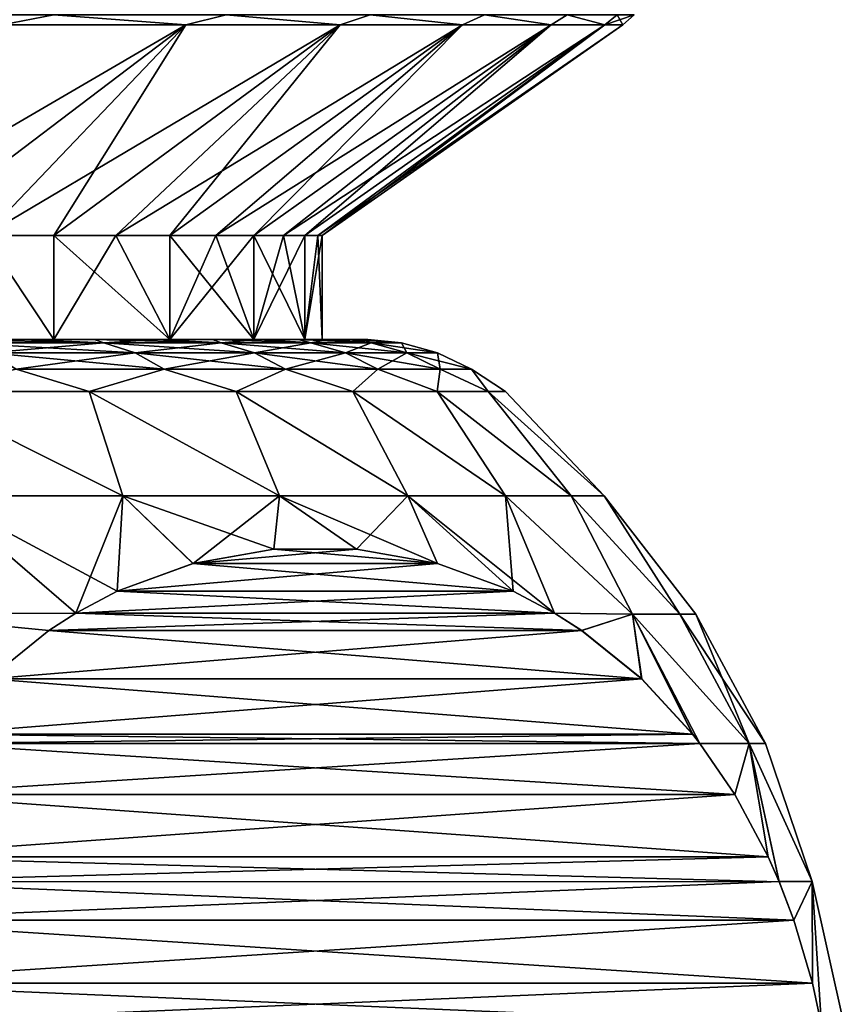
# Model space of a CAD drawing. Header units: millimetres. Extents: x -139 to 106, y -8 to 139.
# Tile 432 of 459: x 85.47 to 89.44, y 41.34 to 46.08. Entities that reach past the tile are written whole.
import ezdxf

# ---------------------------------------------------------------- set-up
doc = ezdxf.new("R2010")
doc.units = ezdxf.units.MM
doc.header["$LTSCALE"] = 53.842063
for name, color, linetype in [('173', 7, 'CONTINUOUS'), ('174', 7, 'CONTINUOUS'), ('175', 7, 'CONTINUOUS'), ('176', 7, 'CONTINUOUS'), ('177', 7, 'CONTINUOUS'), ('178', 7, 'CONTINUOUS'), ('411', 7, 'CONTINUOUS'), ('412', 7, 'CONTINUOUS'), ('418', 7, 'CONTINUOUS'), ('421', 7, 'CONTINUOUS'), ('422', 7, 'CONTINUOUS')]:
    doc.layers.add(name, color=color, linetype=linetype)

msp = doc.modelspace()

# ---------------------------------------------------------------- linework, layer by layer
at = {"layer": '173', "color": 7, "linetype": 'CONTINUOUS', "true_color": 0x009900}
for points in [[(84.6838, 46.0991, 8.6743), (85.3864, 46.0512, 7.8726), (85.6355, 46.0991, 7.6656), (84.6838, 46.0991, 8.6743)], [(85.3864, 46.0512, 7.8726), (86.2705, 46.0512, 6.7441), (85.6355, 46.0991, 7.6656), (85.3864, 46.0512, 7.8726)], [(85.6355, 46.0991, 7.6656), (86.2705, 46.0512, 6.7441), (86.4637, 46.0991, 6.5532), (85.6355, 46.0991, 7.6656)], [(86.2705, 46.0512, 6.7441), (87.0122, 46.0512, 5.5172), (86.4637, 46.0991, 6.5532), (86.2705, 46.0512, 6.7441)], [(86.4637, 46.0991, 6.5532), (87.0122, 46.0512, 5.5172), (87.1571, 46.0991, 5.3522), (86.4637, 46.0991, 6.5532)], [(87.0122, 46.0512, 5.5172), (87.6006, 46.0512, 4.2099), (87.1571, 46.0991, 5.3522), (87.0122, 46.0512, 5.5172)], [(87.1571, 46.0991, 5.3522), (87.6006, 46.0512, 4.2099), (87.7064, 46.0991, 4.0788), (87.1571, 46.0991, 5.3522)], [(87.6006, 46.0512, 4.2099), (88.0271, 46.0512, 2.8412), (87.7064, 46.0991, 4.0788), (87.6006, 46.0512, 4.2099)], [(87.7064, 46.0991, 4.0788), (88.0271, 46.0512, 2.8412), (88.1041, 46.0991, 2.7502), (87.7064, 46.0991, 4.0788)], [(88.0271, 46.0512, 2.8412), (88.2855, 46.0512, 1.431), (88.1041, 46.0991, 2.7502), (88.0271, 46.0512, 2.8412)], [(88.1041, 46.0991, 2.7502), (88.2855, 46.0512, 1.431), (88.3449, 46.0991, 1.3845), (88.1041, 46.0991, 2.7502)], [(88.2855, 46.0512, 1.431), (88.3721, 46.0512), (88.3449, 46.0991, 1.3845), (88.2855, 46.0512, 1.431)], [(88.3449, 46.0991, 1.3845), (88.3721, 46.0512), (88.4256, 46.0991), (88.3449, 46.0991, 1.3845)]]:
    msp.add_3dface(points, dxfattribs=at)
at = {"layer": '174', "color": 7, "linetype": 'CONTINUOUS', "true_color": 0x009900}
for points in [[(85.6355, 46.0991, -7.6656), (85.3864, 46.0512, -7.8726), (84.6838, 46.0991, -8.6743), (85.6355, 46.0991, -7.6656)], [(86.2705, 46.0512, -6.7441), (85.3864, 46.0512, -7.8726), (85.6355, 46.0991, -7.6656), (86.2705, 46.0512, -6.7441)], [(86.4637, 46.0991, -6.5532), (86.2705, 46.0512, -6.7441), (85.6355, 46.0991, -7.6656), (86.4637, 46.0991, -6.5532)], [(87.0122, 46.0512, -5.5172), (86.2705, 46.0512, -6.7441), (86.4637, 46.0991, -6.5532), (87.0122, 46.0512, -5.5172)], [(87.1571, 46.0991, -5.3522), (87.0122, 46.0512, -5.5172), (86.4637, 46.0991, -6.5532), (87.1571, 46.0991, -5.3522)], [(87.6006, 46.0512, -4.2099), (87.0122, 46.0512, -5.5172), (87.1571, 46.0991, -5.3522), (87.6006, 46.0512, -4.2099)], [(87.7064, 46.0991, -4.0788), (87.6006, 46.0512, -4.2099), (87.1571, 46.0991, -5.3522), (87.7064, 46.0991, -4.0788)], [(88.0271, 46.0512, -2.8412), (87.6006, 46.0512, -4.2099), (87.7064, 46.0991, -4.0788), (88.0271, 46.0512, -2.8412)], [(88.1041, 46.0991, -2.7502), (88.0271, 46.0512, -2.8412), (87.7064, 46.0991, -4.0788), (88.1041, 46.0991, -2.7502)], [(88.2855, 46.0512, -1.431), (88.0271, 46.0512, -2.8412), (88.1041, 46.0991, -2.7502), (88.2855, 46.0512, -1.431)], [(88.3449, 46.0991, -1.3845), (88.2855, 46.0512, -1.431), (88.1041, 46.0991, -2.7502), (88.3449, 46.0991, -1.3845)], [(88.4256, 46.0991), (88.3721, 46.0512), (88.2855, 46.0512, -1.431), (88.4256, 46.0991)], [(88.4256, 46.0991), (88.2855, 46.0512, -1.431), (88.3449, 46.0991, -1.3845), (88.4256, 46.0991)]]:
    msp.add_3dface(points, dxfattribs=at)
at = {"layer": '175', "color": 7, "linetype": 'CONTINUOUS', "true_color": 0x009900}
for points in [[(85.3864, 46.0512, -7.8726), (86.2705, 46.0512, -6.7441), (84.5327, 45.0379, -6.645), (85.3864, 46.0512, -7.8726)], [(84.5327, 45.0379, -6.645), (86.2705, 46.0512, -6.7441), (84.9339, 45.0379, -6.1278), (84.5327, 45.0379, -6.645)], [(84.9339, 45.0379, -6.1278), (86.2705, 46.0512, -6.7441), (85.3022, 45.0379, -5.5859), (84.9339, 45.0379, -6.1278)], [(86.2705, 46.0512, -6.7441), (87.0122, 46.0512, -5.5172), (85.3022, 45.0379, -5.5859), (86.2705, 46.0512, -6.7441)], [(85.3022, 45.0379, -5.5859), (87.0122, 46.0512, -5.5172), (85.6355, 45.0379, -5.0222), (85.3022, 45.0379, -5.5859)], [(85.6355, 45.0379, -5.0222), (87.0122, 46.0512, -5.5172), (85.9328, 45.0379, -4.4389), (85.6355, 45.0379, -5.0222)], [(87.0122, 46.0512, -5.5172), (87.6006, 46.0512, -4.2099), (85.9328, 45.0379, -4.4389), (87.0122, 46.0512, -5.5172)], [(85.9328, 45.0379, -4.4389), (87.6006, 46.0512, -4.2099), (86.193, 45.0379, -3.8376), (85.9328, 45.0379, -4.4389)], [(86.193, 45.0379, -3.8376), (87.6006, 46.0512, -4.2099), (86.4147, 45.0379, -3.2216), (86.193, 45.0379, -3.8376)], [(87.6006, 46.0512, -4.2099), (88.0271, 46.0512, -2.8412), (86.4147, 45.0379, -3.2216), (87.6006, 46.0512, -4.2099)], [(86.4147, 45.0379, -3.2216), (88.0271, 46.0512, -2.8412), (86.5975, 45.0379, -2.5926), (86.4147, 45.0379, -3.2216)], [(86.5975, 45.0379, -2.5926), (88.0271, 46.0512, -2.8412), (86.7404, 45.0379, -1.9533), (86.5975, 45.0379, -2.5926)], [(88.0271, 46.0512, -2.8412), (88.2855, 46.0512, -1.431), (86.7404, 45.0379, -1.9533), (88.0271, 46.0512, -2.8412)], [(86.7404, 45.0379, -1.9533), (88.2855, 46.0512, -1.431), (86.8428, 45.0379, -1.3068), (86.7404, 45.0379, -1.9533)], [(86.8428, 45.0379, -1.3068), (88.2855, 46.0512, -1.431), (86.9044, 45.0379, -0.6545), (86.8428, 45.0379, -1.3068)], [(88.2855, 46.0512, -1.431), (88.3721, 46.0512), (86.9044, 45.0379, -0.6545), (88.2855, 46.0512, -1.431)], [(86.9044, 45.0379, -0.6545), (88.3721, 46.0512), (86.925, 45.0379), (86.9044, 45.0379, -0.6545)]]:
    msp.add_3dface(points, dxfattribs=at)
at = {"layer": '176', "color": 7, "linetype": 'CONTINUOUS', "true_color": 0x009900}
for points in [[(86.2705, 46.0512, 6.7441), (85.3864, 46.0512, 7.8726), (84.9339, 45.0379, 6.1278), (86.2705, 46.0512, 6.7441)], [(85.3022, 45.0379, 5.5859), (86.2705, 46.0512, 6.7441), (84.9339, 45.0379, 6.1278), (85.3022, 45.0379, 5.5859)], [(85.6355, 45.0379, 5.0222), (86.2705, 46.0512, 6.7441), (85.3022, 45.0379, 5.5859), (85.6355, 45.0379, 5.0222)], [(87.0122, 46.0512, 5.5172), (86.2705, 46.0512, 6.7441), (85.6355, 45.0379, 5.0222), (87.0122, 46.0512, 5.5172)], [(85.9328, 45.0379, 4.4389), (87.0122, 46.0512, 5.5172), (85.6355, 45.0379, 5.0222), (85.9328, 45.0379, 4.4389)], [(86.193, 45.0379, 3.8376), (87.0122, 46.0512, 5.5172), (85.9328, 45.0379, 4.4389), (86.193, 45.0379, 3.8376)], [(87.6006, 46.0512, 4.2099), (87.0122, 46.0512, 5.5172), (86.193, 45.0379, 3.8376), (87.6006, 46.0512, 4.2099)], [(86.4147, 45.0379, 3.2216), (87.6006, 46.0512, 4.2099), (86.193, 45.0379, 3.8376), (86.4147, 45.0379, 3.2216)], [(86.5975, 45.0379, 2.5926), (87.6006, 46.0512, 4.2099), (86.4147, 45.0379, 3.2216), (86.5975, 45.0379, 2.5926)], [(88.0271, 46.0512, 2.8412), (87.6006, 46.0512, 4.2099), (86.5975, 45.0379, 2.5926), (88.0271, 46.0512, 2.8412)], [(86.7404, 45.0379, 1.9533), (88.0271, 46.0512, 2.8412), (86.5975, 45.0379, 2.5926), (86.7404, 45.0379, 1.9533)], [(86.8428, 45.0379, 1.3068), (88.0271, 46.0512, 2.8412), (86.7404, 45.0379, 1.9533), (86.8428, 45.0379, 1.3068)], [(88.2855, 46.0512, 1.431), (88.0271, 46.0512, 2.8412), (86.8428, 45.0379, 1.3068), (88.2855, 46.0512, 1.431)], [(86.9044, 45.0379, 0.6545), (88.2855, 46.0512, 1.431), (86.8428, 45.0379, 1.3068), (86.9044, 45.0379, 0.6545)], [(86.925, 45.0379), (88.2855, 46.0512, 1.431), (86.9044, 45.0379, 0.6545), (86.925, 45.0379)], [(88.3721, 46.0512), (88.2855, 46.0512, 1.431), (86.925, 45.0379), (88.3721, 46.0512)]]:
    msp.add_3dface(points, dxfattribs=at)
at = {"layer": '177', "color": 7, "linetype": 'CONTINUOUS', "true_color": 0x009900}
for points in [[(85.6355, 44.5379, 5.0223), (85.3022, 45.0379, 5.5859), (84.934, 44.5379, 6.1277), (85.6355, 44.5379, 5.0223)], [(85.6355, 45.0379, 5.0222), (85.3022, 45.0379, 5.5859), (85.6355, 44.5379, 5.0223), (85.6355, 45.0379, 5.0222)], [(85.9328, 45.0379, 4.4389), (85.6355, 45.0379, 5.0222), (86.1929, 44.5379, 3.8377), (85.9328, 45.0379, 4.4389)], [(86.1929, 44.5379, 3.8377), (85.6355, 45.0379, 5.0222), (85.6355, 44.5379, 5.0223), (86.1929, 44.5379, 3.8377)], [(86.193, 45.0379, 3.8376), (85.9328, 45.0379, 4.4389), (86.1929, 44.5379, 3.8377), (86.193, 45.0379, 3.8376)], [(86.5975, 44.5379, 2.5926), (86.193, 45.0379, 3.8376), (86.1929, 44.5379, 3.8377), (86.5975, 44.5379, 2.5926)], [(86.4147, 45.0379, 3.2216), (86.193, 45.0379, 3.8376), (86.5975, 44.5379, 2.5926), (86.4147, 45.0379, 3.2216)], [(86.5975, 45.0379, 2.5926), (86.4147, 45.0379, 3.2216), (86.5975, 44.5379, 2.5926), (86.5975, 45.0379, 2.5926)], [(86.7404, 45.0379, 1.9533), (86.5975, 45.0379, 2.5926), (86.8428, 44.5379, 1.3066), (86.7404, 45.0379, 1.9533)], [(86.8428, 44.5379, 1.3066), (86.5975, 45.0379, 2.5926), (86.5975, 44.5379, 2.5926), (86.8428, 44.5379, 1.3066)], [(86.8428, 45.0379, 1.3068), (86.7404, 45.0379, 1.9533), (86.8428, 44.5379, 1.3066), (86.8428, 45.0379, 1.3068)], [(86.9044, 45.0379, 0.6545), (86.8428, 45.0379, 1.3068), (86.8428, 44.5379, 1.3066), (86.9044, 45.0379, 0.6545)], [(86.925, 44.5379), (86.9044, 45.0379, 0.6545), (86.8428, 44.5379, 1.3066), (86.925, 44.5379)], [(86.925, 45.0379), (86.9044, 45.0379, 0.6545), (86.925, 44.5379), (86.925, 45.0379)]]:
    msp.add_3dface(points, dxfattribs=at)
at = {"layer": '178', "color": 7, "linetype": 'CONTINUOUS', "true_color": 0x009900}
for points in [[(84.934, 44.5379, -6.1277), (85.3022, 45.0379, -5.5859), (85.6355, 44.5379, -5.0223), (84.934, 44.5379, -6.1277)], [(85.3022, 45.0379, -5.5859), (85.6355, 45.0379, -5.0222), (85.6355, 44.5379, -5.0223), (85.3022, 45.0379, -5.5859)], [(85.6355, 45.0379, -5.0222), (85.9328, 45.0379, -4.4389), (85.6355, 44.5379, -5.0223), (85.6355, 45.0379, -5.0222)], [(85.6355, 44.5379, -5.0223), (85.9328, 45.0379, -4.4389), (86.1929, 44.5379, -3.8377), (85.6355, 44.5379, -5.0223)], [(85.9328, 45.0379, -4.4389), (86.193, 45.0379, -3.8376), (86.1929, 44.5379, -3.8377), (85.9328, 45.0379, -4.4389)], [(86.193, 45.0379, -3.8376), (86.4147, 45.0379, -3.2216), (86.1929, 44.5379, -3.8377), (86.193, 45.0379, -3.8376)], [(86.4147, 45.0379, -3.2216), (86.5975, 45.0379, -2.5926), (86.1929, 44.5379, -3.8377), (86.4147, 45.0379, -3.2216)], [(86.1929, 44.5379, -3.8377), (86.5975, 45.0379, -2.5926), (86.5975, 44.5379, -2.5926), (86.1929, 44.5379, -3.8377)], [(86.5975, 45.0379, -2.5926), (86.7404, 45.0379, -1.9533), (86.5975, 44.5379, -2.5926), (86.5975, 45.0379, -2.5926)], [(86.7404, 45.0379, -1.9533), (86.8428, 45.0379, -1.3068), (86.5975, 44.5379, -2.5926), (86.7404, 45.0379, -1.9533)], [(86.5975, 44.5379, -2.5926), (86.8428, 45.0379, -1.3068), (86.8428, 44.5379, -1.3066), (86.5975, 44.5379, -2.5926)], [(86.8428, 45.0379, -1.3068), (86.9044, 45.0379, -0.6545), (86.8428, 44.5379, -1.3066), (86.8428, 45.0379, -1.3068)], [(86.9044, 45.0379, -0.6545), (86.925, 45.0379), (86.8428, 44.5379, -1.3066), (86.9044, 45.0379, -0.6545)], [(86.925, 45.0379), (86.925, 44.5379), (86.8428, 44.5379, -1.3066), (86.925, 45.0379)]]:
    msp.add_3dface(points, dxfattribs=at)
at = {"layer": '411', "linetype": 'CONTINUOUS'}
for points in [[(85.0848, 43.7847, 8.0994), (85.967, 43.7847, 7.048), (84.9636, 44.2879, 7.498), (85.0848, 43.7847, 8.0994)], [(84.9636, 44.2879, 7.498), (85.967, 43.7847, 7.048), (85.8056, 44.2879, 6.4232), (84.9636, 44.2879, 7.498)], [(85.967, 43.7847, -7.048), (85.0848, 43.7847, -8.0994), (84.9636, 44.2879, -7.498), (85.967, 43.7847, -7.048)], [(85.8056, 44.2879, -6.4232), (85.967, 43.7847, -7.048), (84.9636, 44.2879, -7.498), (85.8056, 44.2879, -6.4232)], [(85.967, 43.7847, 7.048), (86.7213, 43.7847, 5.9012), (85.8056, 44.2879, 6.4232), (85.967, 43.7847, 7.048)], [(85.8056, 44.2879, 6.4232), (86.7213, 43.7847, 5.9012), (86.512, 44.2879, 5.2547), (85.8056, 44.2879, 6.4232)], [(86.7213, 43.7847, -5.9012), (85.967, 43.7847, -7.048), (85.8056, 44.2879, -6.4232), (86.7213, 43.7847, -5.9012)], [(86.512, 44.2879, -5.2547), (86.7213, 43.7847, -5.9012), (85.8056, 44.2879, -6.4232), (86.512, 44.2879, -5.2547)], [(86.7213, 43.7847, 5.9012), (87.3372, 43.7847, 4.6747), (86.512, 44.2879, 5.2547), (86.7213, 43.7847, 5.9012)], [(86.512, 44.2879, 5.2547), (87.3372, 43.7847, 4.6747), (87.0724, 44.2879, 4.0096), (86.512, 44.2879, 5.2547)], [(87.3372, 43.7847, -4.6747), (86.7213, 43.7847, -5.9012), (86.512, 44.2879, -5.2547), (87.3372, 43.7847, -4.6747)], [(87.0724, 44.2879, -4.0096), (87.3372, 43.7847, -4.6747), (86.512, 44.2879, -5.2547), (87.0724, 44.2879, -4.0096)], [(87.3372, 43.7847, 4.6747), (87.8067, 43.7847, 3.385), (87.0724, 44.2879, 4.0096), (87.3372, 43.7847, 4.6747)], [(87.0724, 44.2879, 4.0096), (87.8067, 43.7847, 3.385), (87.4786, 44.2879, 2.706), (87.0724, 44.2879, 4.0096)], [(87.8067, 43.7847, -3.385), (87.3372, 43.7847, -4.6747), (87.0724, 44.2879, -4.0096), (87.8067, 43.7847, -3.385)], [(87.4786, 44.2879, -2.706), (87.8067, 43.7847, -3.385), (87.0724, 44.2879, -4.0096), (87.4786, 44.2879, -2.706)], [(87.8067, 43.7847, 3.385), (88.1232, 43.7847, 2.0495), (87.4786, 44.2879, 2.706), (87.8067, 43.7847, 3.385)], [(87.4786, 44.2879, 2.706), (88.1232, 43.7847, 2.0495), (87.7247, 44.2879, 1.3629), (87.4786, 44.2879, 2.706)], [(88.1232, 43.7847, -2.0495), (87.8067, 43.7847, -3.385), (87.4786, 44.2879, -2.706), (88.1232, 43.7847, -2.0495)], [(87.7247, 44.2879, -1.3629), (88.1232, 43.7847, -2.0495), (87.4786, 44.2879, -2.706), (87.7247, 44.2879, -1.3629)], [(88.1232, 43.7847, 2.0495), (88.2825, 43.7847, 0.6863), (87.7247, 44.2879, 1.3629), (88.1232, 43.7847, 2.0495)], [(87.7247, 44.2879, 1.3629), (88.2825, 43.7847, 0.6863), (87.8072, 44.2879, 0), (87.7247, 44.2879, 1.3629)], [(88.2825, 43.7847, -0.6863), (88.1232, 43.7847, -2.0495), (87.7247, 44.2879, -1.3629), (88.2825, 43.7847, -0.6863)], [(87.8072, 44.2879, 0), (88.2825, 43.7847, -0.6863), (87.7247, 44.2879, -1.3629), (87.8072, 44.2879, 0)], [(88.2825, 43.7847, 0.6863), (88.2825, 43.7847, -0.6863), (87.8072, 44.2879, 0), (88.2825, 43.7847, 0.6863)], [(85.741, 43.2213, 7.9942), (85.0848, 43.7847, 8.0994), (84.8047, 43.216, 8.9676), (85.741, 43.2213, 7.9942)], [(84.8047, 43.216, -8.9676), (85.0848, 43.7847, -8.0994), (85.741, 43.2213, -7.9941), (84.8047, 43.216, -8.9676)], [(85.967, 43.7847, 7.048), (85.0848, 43.7847, 8.0994), (85.9399, 43.3264, 7.6496), (85.967, 43.7847, 7.048)], [(85.9399, 43.3264, 7.6496), (85.0848, 43.7847, 8.0994), (85.741, 43.2213, 7.9942), (85.9399, 43.3264, 7.6496)], [(85.0848, 43.7847, -8.0994), (85.967, 43.7847, -7.048), (85.741, 43.2213, -7.9941), (85.0848, 43.7847, -8.0994)], [(85.741, 43.2213, -7.9941), (85.967, 43.7847, -7.048), (85.9404, 43.3267, -7.6487), (85.741, 43.2213, -7.9941)], [(86.3045, 43.4598, 7.0182), (85.967, 43.7847, 7.048), (85.9399, 43.3264, 7.6496), (86.3045, 43.4598, 7.0182)], [(85.9404, 43.3267, -7.6487), (85.967, 43.7847, -7.048), (86.305, 43.4599, -7.0172), (85.9404, 43.3267, -7.6487)], [(86.7213, 43.7847, 5.9012), (85.967, 43.7847, 7.048), (86.6934, 43.5291, 6.3446), (86.7213, 43.7847, 5.9012)], [(86.6934, 43.5291, 6.3446), (85.967, 43.7847, 7.048), (86.3045, 43.4598, 7.0182), (86.6934, 43.5291, 6.3446)], [(85.967, 43.7847, -7.048), (86.7213, 43.7847, -5.9012), (86.305, 43.4599, -7.0172), (85.967, 43.7847, -7.048)], [(86.305, 43.4599, -7.0172), (86.7213, 43.7847, -5.9012), (86.6938, 43.5292, -6.3438), (86.305, 43.4599, -7.0172)], [(87.0908, 43.5292, 5.6562), (86.7213, 43.7847, 5.9012), (86.6934, 43.5291, 6.3446), (87.0908, 43.5292, 5.6562)], [(86.6938, 43.5292, -6.3438), (86.7213, 43.7847, -5.9012), (87.0912, 43.5291, -5.6555), (86.6938, 43.5292, -6.3438)], [(87.3372, 43.7847, 4.6747), (86.7213, 43.7847, 5.9012), (87.4796, 43.4599, 4.9828), (87.3372, 43.7847, 4.6747)], [(87.4796, 43.4599, 4.9828), (86.7213, 43.7847, 5.9012), (87.0908, 43.5292, 5.6562), (87.4796, 43.4599, 4.9828)], [(86.7213, 43.7847, -5.9012), (87.3372, 43.7847, -4.6747), (87.0912, 43.5291, -5.6555), (86.7213, 43.7847, -5.9012)], [(87.0912, 43.5291, -5.6555), (87.3372, 43.7847, -4.6747), (87.4801, 43.4598, -4.9819), (87.0912, 43.5291, -5.6555)], [(87.8067, 43.7847, 3.385), (87.3372, 43.7847, 4.6747), (88.0436, 43.2213, 4.0059), (87.8067, 43.7847, 3.385)], [(88.0436, 43.2213, 4.0059), (87.3372, 43.7847, 4.6747), (87.8442, 43.3267, 4.3513), (88.0436, 43.2213, 4.0059)], [(87.8442, 43.3267, 4.3513), (87.3372, 43.7847, 4.6747), (87.4796, 43.4599, 4.9828), (87.8442, 43.3267, 4.3513)], [(87.3372, 43.7847, -4.6747), (87.8067, 43.7847, -3.385), (87.8447, 43.3264, -4.3504), (87.3372, 43.7847, -4.6747)], [(87.4801, 43.4598, -4.9819), (87.3372, 43.7847, -4.6747), (87.8447, 43.3264, -4.3504), (87.4801, 43.4598, -4.9819)], [(88.1232, 43.7847, 2.0495), (87.8067, 43.7847, 3.385), (88.4189, 43.216, 2.7062), (88.1232, 43.7847, 2.0495)], [(88.4189, 43.216, 2.7062), (87.8067, 43.7847, 3.385), (88.0436, 43.2213, 4.0059), (88.4189, 43.216, 2.7062)], [(87.8067, 43.7847, -3.385), (88.1232, 43.7847, -2.0495), (88.4189, 43.216, -2.7063), (87.8067, 43.7847, -3.385)], [(87.8447, 43.3264, -4.3504), (87.8067, 43.7847, -3.385), (88.0436, 43.2213, -4.0058), (87.8447, 43.3264, -4.3504)], [(88.0436, 43.2213, -4.0058), (87.8067, 43.7847, -3.385), (88.4189, 43.216, -2.7063), (88.0436, 43.2213, -4.0058)], [(88.2825, 43.7847, 0.6863), (88.1232, 43.7847, 2.0495), (88.6462, 43.216, 1.3616), (88.2825, 43.7847, 0.6863)], [(88.6462, 43.216, 1.3616), (88.1232, 43.7847, 2.0495), (88.4189, 43.216, 2.7062), (88.6462, 43.216, 1.3616)], [(88.1232, 43.7847, -2.0495), (88.2825, 43.7847, -0.6863), (88.6462, 43.216, -1.3616), (88.1232, 43.7847, -2.0495)], [(88.4189, 43.216, -2.7063), (88.1232, 43.7847, -2.0495), (88.6462, 43.216, -1.3616), (88.4189, 43.216, -2.7063)], [(88.2825, 43.7847, -0.6863), (88.2825, 43.7847, 0.6863), (88.7223, 43.216, 0), (88.2825, 43.7847, -0.6863)], [(88.7223, 43.216, 0), (88.2825, 43.7847, 0.6863), (88.6462, 43.216, 1.3616), (88.7223, 43.216, 0)], [(88.6462, 43.216, -1.3616), (88.2825, 43.7847, -0.6863), (88.7223, 43.216, 0), (88.6462, 43.216, -1.3616)], [(84.8047, 43.216, -8.9676), (85.741, 43.2213, -7.9941), (85.6111, 43.1384, -8.2192), (84.8047, 43.216, -8.9676)], [(85.741, 43.2213, 7.9942), (84.8047, 43.216, 8.9676), (85.6106, 43.1381, 8.22), (85.741, 43.2213, 7.9942)], [(85.3227, 42.9057, -8.7186), (84.8047, 43.216, -8.9676), (85.6111, 43.1384, -8.2192), (85.3227, 42.9057, -8.7186)], [(85.6106, 43.1381, 8.22), (84.8047, 43.216, 8.9676), (85.3222, 42.9053, 8.7195), (85.6106, 43.1381, 8.22)], [(88.0436, 43.2213, -4.0058), (88.4189, 43.216, -2.7063), (88.174, 43.1381, -3.78), (88.0436, 43.2213, -4.0058)], [(88.4189, 43.216, 2.7062), (88.0436, 43.2213, 4.0059), (88.1735, 43.1384, 3.7808), (88.4189, 43.216, 2.7062)], [(88.4619, 42.9058, 3.2814), (88.4189, 43.216, 2.7062), (88.1735, 43.1384, 3.7808), (88.4619, 42.9058, 3.2814)], [(88.174, 43.1381, -3.78), (88.4189, 43.216, -2.7063), (88.4624, 42.9053, -3.2806), (88.174, 43.1381, -3.78)], [(88.4189, 43.216, -2.7063), (88.6462, 43.216, -1.3616), (88.9784, 42.5939, -1.4097), (88.4189, 43.216, -2.7063)], [(88.4189, 43.216, -2.7063), (88.9784, 42.5939, -1.4097), (88.7423, 42.5946, -2.7958), (88.4189, 43.216, -2.7063)], [(88.4189, 43.216, -2.7063), (88.7423, 42.5946, -2.7958), (88.7078, 42.6387, -2.8556), (88.4189, 43.216, -2.7063)], [(88.4189, 43.216, -2.7063), (88.7078, 42.6387, -2.8556), (88.4624, 42.9053, -3.2806), (88.4189, 43.216, -2.7063)], [(88.6462, 43.216, 1.3616), (88.4189, 43.216, 2.7062), (88.9784, 42.5939, 1.4098), (88.6462, 43.216, 1.3616)], [(88.4189, 43.216, 2.7062), (88.7423, 42.5946, 2.7957), (88.9784, 42.5939, 1.4098), (88.4189, 43.216, 2.7062)], [(88.7423, 42.5946, 2.7957), (88.4189, 43.216, 2.7062), (88.7073, 42.6393, 2.8564), (88.7423, 42.5946, 2.7957)], [(88.7073, 42.6393, 2.8564), (88.4189, 43.216, 2.7062), (88.4619, 42.9058, 3.2814), (88.7073, 42.6393, 2.8564)], [(88.6462, 43.216, -1.3616), (88.7223, 43.216, 0), (88.9784, 42.5939, -1.4097), (88.6462, 43.216, -1.3616)], [(88.7223, 43.216, 0), (88.6462, 43.216, 1.3616), (89.0578, 42.5939, 0), (88.7223, 43.216, 0)], [(88.6462, 43.216, 1.3616), (88.9784, 42.5939, 1.4098), (89.0578, 42.5939, 0), (88.6462, 43.216, 1.3616)], [(88.7223, 43.216, 0), (89.0578, 42.5939, 0), (88.9784, 42.5939, -1.4097), (88.7223, 43.216, 0)], [(88.7423, 42.5946, 2.7957), (88.9097, 42.3498, 2.5058), (88.9784, 42.5939, 1.4098), (88.7423, 42.5946, 2.7957)], [(88.7423, 42.5946, -2.7958), (88.9784, 42.5939, -1.4097), (88.91, 42.3493, -2.5052), (88.7423, 42.5946, -2.7958)], [(88.9097, 42.3498, 2.5058), (89.0703, 42.0491, 2.2275), (88.9784, 42.5939, 1.4098), (88.9097, 42.3498, 2.5058)], [(88.9784, 42.5939, -1.4097), (89.0705, 42.0488, -2.2273), (88.91, 42.3493, -2.5052), (88.9784, 42.5939, -1.4097)], [(89.1227, 41.9301, 2.1368), (89.282, 41.9306, 0.718), (88.9784, 42.5939, 1.4098), (89.1227, 41.9301, 2.1368)], [(89.0703, 42.0491, 2.2275), (89.1227, 41.9301, 2.1368), (88.9784, 42.5939, 1.4098), (89.0703, 42.0491, 2.2275)], [(88.9784, 42.5939, 1.4098), (89.282, 41.9306, 0.718), (89.0578, 42.5939, 0), (88.9784, 42.5939, 1.4098)], [(89.282, 41.9306, -0.718), (89.1227, 41.93, -2.1368), (88.9784, 42.5939, -1.4097), (89.282, 41.9306, -0.718)], [(89.0578, 42.5939, 0), (89.282, 41.9306, -0.718), (88.9784, 42.5939, -1.4097), (89.0578, 42.5939, 0)], [(89.1227, 41.93, -2.1368), (89.0705, 42.0488, -2.2273), (88.9784, 42.5939, -1.4097), (89.1227, 41.93, -2.1368)], [(89.282, 41.9306, 0.718), (89.282, 41.9306, -0.718), (89.0578, 42.5939, 0), (89.282, 41.9306, 0.718)], [(89.1227, 41.9301, 2.1368), (89.1932, 41.7451, 2.0148), (89.282, 41.9306, 0.718), (89.1227, 41.9301, 2.1368)], [(89.1227, 41.93, -2.1368), (89.282, 41.9306, -0.718), (89.1933, 41.7449, -2.0146), (89.1227, 41.93, -2.1368)], [(89.1932, 41.7451, 2.0148), (89.2833, 41.4414, 1.8587), (89.282, 41.9306, 0.718), (89.1932, 41.7451, 2.0148)], [(89.282, 41.9306, -0.718), (89.2833, 41.4412, -1.8586), (89.1933, 41.7449, -2.0146), (89.282, 41.9306, -0.718)], [(89.3274, 41.2391, 1.7824), (89.4367, 41.2395, 0.5977), (89.282, 41.9306, 0.718), (89.3274, 41.2391, 1.7824)], [(89.2833, 41.4414, 1.8587), (89.3274, 41.2391, 1.7824), (89.282, 41.9306, 0.718), (89.2833, 41.4414, 1.8587)], [(89.4367, 41.2395, 0.5977), (89.4367, 41.2395, -0.5977), (89.282, 41.9306, 0.718), (89.4367, 41.2395, 0.5977)], [(89.4367, 41.2395, -0.5977), (89.3274, 41.2391, -1.7824), (89.282, 41.9306, -0.718), (89.4367, 41.2395, -0.5977)], [(89.282, 41.9306, 0.718), (89.4367, 41.2395, -0.5977), (89.282, 41.9306, -0.718), (89.282, 41.9306, 0.718)], [(89.3274, 41.2391, -1.7824), (89.2833, 41.4412, -1.8586), (89.282, 41.9306, -0.718), (89.3274, 41.2391, -1.7824)]]:
    msp.add_3dface(points, dxfattribs=at)
at = {"layer": '412', "linetype": 'CONTINUOUS'}
for points in [[(85.6355, 44.5379, 5.0223), (84.934, 44.5379, 6.1277), (85.4888, 44.5379, 5.7038), (85.6355, 44.5379, 5.0223)], [(85.4888, 44.5379, 5.7038), (84.934, 44.5379, 6.1277), (85.113, 44.5379, 6.2569), (85.4888, 44.5379, 5.7038)], [(84.934, 44.5379, -6.1277), (85.6355, 44.5379, -5.0223), (85.113, 44.5379, -6.2569), (84.934, 44.5379, -6.1277)], [(85.113, 44.5379, -6.2569), (85.6355, 44.5379, -5.0223), (85.4889, 44.5379, -5.7037), (85.113, 44.5379, -6.2569)], [(85.8292, 44.5379, 5.1282), (85.6355, 44.5379, 5.0223), (85.4888, 44.5379, 5.7038), (85.8292, 44.5379, 5.1282)], [(85.4889, 44.5379, -5.7037), (85.6355, 44.5379, -5.0223), (85.8292, 44.5379, -5.1281), (85.4889, 44.5379, -5.7037)], [(86.1929, 44.5379, 3.8377), (85.6355, 44.5379, 5.0223), (86.1328, 44.5379, 4.5323), (86.1929, 44.5379, 3.8377)], [(86.1328, 44.5379, 4.5323), (85.6355, 44.5379, 5.0223), (85.8292, 44.5379, 5.1282), (86.1328, 44.5379, 4.5323)], [(85.6355, 44.5379, -5.0223), (86.1929, 44.5379, -3.8377), (85.8292, 44.5379, -5.1281), (85.6355, 44.5379, -5.0223)], [(85.8292, 44.5379, -5.1281), (86.1929, 44.5379, -3.8377), (86.1328, 44.5379, -4.5323), (85.8292, 44.5379, -5.1281)], [(86.3983, 44.5379, 3.9186), (86.1929, 44.5379, 3.8377), (86.1328, 44.5379, 4.5323), (86.3983, 44.5379, 3.9186)], [(86.1328, 44.5379, -4.5323), (86.1929, 44.5379, -3.8377), (86.3983, 44.5379, -3.9185), (86.1328, 44.5379, -4.5323)], [(86.5975, 44.5379, 2.5926), (86.1929, 44.5379, 3.8377), (86.3983, 44.5379, 3.9186), (86.5975, 44.5379, 2.5926)], [(86.1929, 44.5379, -3.8377), (86.5975, 44.5379, -2.5926), (86.3983, 44.5379, -3.9185), (86.1929, 44.5379, -3.8377)], [(86.6248, 44.5379, 3.2894), (86.5975, 44.5379, 2.5926), (86.3983, 44.5379, 3.9186), (86.6248, 44.5379, 3.2894)], [(86.3983, 44.5379, -3.9185), (86.5975, 44.5379, -2.5926), (86.6248, 44.5379, -3.2894), (86.3983, 44.5379, -3.9185)], [(86.8428, 44.5379, 1.3066), (86.5975, 44.5379, 2.5926), (86.8114, 44.5379, 2.6472), (86.8428, 44.5379, 1.3066)], [(86.8114, 44.5379, 2.6472), (86.5975, 44.5379, 2.5926), (86.6248, 44.5379, 3.2894), (86.8114, 44.5379, 2.6472)], [(86.5975, 44.5379, -2.5926), (86.8428, 44.5379, -1.3066), (86.6248, 44.5379, -3.2894), (86.5975, 44.5379, -2.5926)], [(86.6248, 44.5379, -3.2894), (86.8428, 44.5379, -1.3066), (86.8114, 44.5379, -2.6472), (86.6248, 44.5379, -3.2894)], [(86.8428, 44.5379, -1.3066), (86.925, 44.5379), (86.8114, 44.5379, -2.6472), (86.8428, 44.5379, -1.3066)], [(86.8114, 44.5379, -2.6472), (86.925, 44.5379), (86.9572, 44.5379, -1.9946), (86.8114, 44.5379, -2.6472)], [(86.9572, 44.5379, 1.9946), (86.8428, 44.5379, 1.3066), (86.8114, 44.5379, 2.6472), (86.9572, 44.5379, 1.9946)], [(86.925, 44.5379), (86.8428, 44.5379, 1.3066), (86.9572, 44.5379, 1.9946), (86.925, 44.5379)], [(86.9572, 44.5379, -1.9946), (86.925, 44.5379), (86.9572, 44.5379, 1.9946), (86.9572, 44.5379, -1.9946)], [(87.0618, 44.5379, -1.3341), (86.9572, 44.5379, -1.9946), (87.0618, 44.5379, 1.3342), (87.0618, 44.5379, -1.3341)], [(87.0618, 44.5379, 1.3342), (86.9572, 44.5379, -1.9946), (86.9572, 44.5379, 1.9946), (87.0618, 44.5379, 1.3342)], [(87.1247, 44.5379, -0.6684), (87.0618, 44.5379, -1.3341), (87.1247, 44.5379, 0.6684), (87.1247, 44.5379, -0.6684)], [(87.1247, 44.5379, 0.6684), (87.0618, 44.5379, -1.3341), (87.0618, 44.5379, 1.3342), (87.1247, 44.5379, 0.6684)], [(87.1458, 44.5379, 0), (87.1247, 44.5379, -0.6684), (87.1247, 44.5379, 0.6684), (87.1458, 44.5379, 0)]]:
    msp.add_3dface(points, dxfattribs=at)
at = {"layer": '418', "linetype": 'CONTINUOUS'}
for points in [[(85.113, 44.5379, -6.2569), (85.4889, 44.5379, -5.7037), (85.1833, 44.5217, -6.4645), (85.113, 44.5379, -6.2569)], [(85.4888, 44.5379, 5.7038), (85.113, 44.5379, 6.2569), (85.8751, 44.5217, 5.4127), (85.4888, 44.5379, 5.7038)], [(85.8751, 44.5217, 5.4127), (85.113, 44.5379, 6.2569), (85.1833, 44.5217, 6.4645), (85.8751, 44.5217, 5.4127)], [(85.1833, 44.5217, -6.4645), (85.4889, 44.5379, -5.7037), (85.8751, 44.5217, -5.4127), (85.1833, 44.5217, -6.4645)], [(85.1833, 44.5217, -6.4645), (85.8751, 44.5217, -5.4127), (85.3229, 44.4733, -6.5684), (85.1833, 44.5217, -6.4645)], [(85.8751, 44.5217, 5.4127), (85.1833, 44.5217, 6.4645), (86.0258, 44.4733, 5.4997), (85.8751, 44.5217, 5.4127)], [(86.0258, 44.4733, 5.4997), (85.1833, 44.5217, 6.4645), (85.3229, 44.4733, 6.5684), (86.0258, 44.4733, 5.4997)], [(85.3229, 44.4733, -6.5684), (85.8751, 44.5217, -5.4127), (86.0258, 44.4733, -5.4997), (85.3229, 44.4733, -6.5684)], [(85.8292, 44.5379, 5.1282), (85.4888, 44.5379, 5.7038), (85.8751, 44.5217, 5.4127), (85.8292, 44.5379, 5.1282)], [(85.4889, 44.5379, -5.7037), (85.8292, 44.5379, -5.1281), (85.8751, 44.5217, -5.4127), (85.4889, 44.5379, -5.7037)], [(85.8292, 44.5379, -5.1281), (86.1328, 44.5379, -4.5323), (85.8751, 44.5217, -5.4127), (85.8292, 44.5379, -5.1281)], [(86.1328, 44.5379, 4.5323), (85.8292, 44.5379, 5.1282), (86.4401, 44.5217, 4.2877), (86.1328, 44.5379, 4.5323)], [(86.4401, 44.5217, 4.2877), (85.8292, 44.5379, 5.1282), (85.8751, 44.5217, 5.4127), (86.4401, 44.5217, 4.2877)], [(85.8751, 44.5217, -5.4127), (86.1328, 44.5379, -4.5323), (86.4401, 44.5217, -4.2877), (85.8751, 44.5217, -5.4127)], [(85.8751, 44.5217, -5.4127), (86.4401, 44.5217, -4.2877), (86.0258, 44.4733, -5.4997), (85.8751, 44.5217, -5.4127)], [(86.4401, 44.5217, 4.2877), (85.8751, 44.5217, 5.4127), (86.5999, 44.4733, 4.3567), (86.4401, 44.5217, 4.2877)], [(86.5999, 44.4733, 4.3567), (85.8751, 44.5217, 5.4127), (86.0258, 44.4733, 5.4997), (86.5999, 44.4733, 4.3567)], [(86.0258, 44.4733, -5.4997), (86.4401, 44.5217, -4.2877), (86.5999, 44.4733, -4.3567), (86.0258, 44.4733, -5.4997)], [(86.1328, 44.5379, -4.5323), (86.3983, 44.5379, -3.9185), (86.4401, 44.5217, -4.2877), (86.1328, 44.5379, -4.5323)], [(86.3983, 44.5379, 3.9186), (86.1328, 44.5379, 4.5323), (86.4401, 44.5217, 4.2877), (86.3983, 44.5379, 3.9186)], [(86.3983, 44.5379, -3.9185), (86.6248, 44.5379, -3.2894), (86.4401, 44.5217, -4.2877), (86.3983, 44.5379, -3.9185)], [(86.6248, 44.5379, 3.2894), (86.3983, 44.5379, 3.9186), (86.8707, 44.5217, 3.1048), (86.6248, 44.5379, 3.2894)], [(86.8707, 44.5217, 3.1048), (86.3983, 44.5379, 3.9186), (86.4401, 44.5217, 4.2877), (86.8707, 44.5217, 3.1048)], [(86.4401, 44.5217, -4.2877), (86.6248, 44.5379, -3.2894), (86.8707, 44.5217, -3.1048), (86.4401, 44.5217, -4.2877)], [(86.4401, 44.5217, -4.2877), (86.8707, 44.5217, -3.1048), (86.5999, 44.4733, -4.3567), (86.4401, 44.5217, -4.2877)], [(86.8707, 44.5217, 3.1048), (86.4401, 44.5217, 4.2877), (87.0374, 44.4733, 3.1547), (86.8707, 44.5217, 3.1048)], [(87.0374, 44.4733, 3.1547), (86.4401, 44.5217, 4.2877), (86.5999, 44.4733, 4.3567), (87.0374, 44.4733, 3.1547)], [(86.5999, 44.4733, -4.3567), (86.8707, 44.5217, -3.1048), (87.0374, 44.4733, -3.1547), (86.5999, 44.4733, -4.3567)], [(86.6248, 44.5379, -3.2894), (86.8114, 44.5379, -2.6472), (86.8707, 44.5217, -3.1048), (86.6248, 44.5379, -3.2894)], [(86.8114, 44.5379, 2.6472), (86.6248, 44.5379, 3.2894), (86.8707, 44.5217, 3.1048), (86.8114, 44.5379, 2.6472)], [(86.8114, 44.5379, -2.6472), (86.9572, 44.5379, -1.9946), (86.8707, 44.5217, -3.1048), (86.8114, 44.5379, -2.6472)], [(86.9572, 44.5379, 1.9946), (86.8114, 44.5379, 2.6472), (87.161, 44.5217, 1.8798), (86.9572, 44.5379, 1.9946)], [(87.161, 44.5217, 1.8798), (86.8114, 44.5379, 2.6472), (86.8707, 44.5217, 3.1048), (87.161, 44.5217, 1.8798)], [(86.8707, 44.5217, -3.1048), (86.9572, 44.5379, -1.9946), (87.161, 44.5217, -1.8798), (86.8707, 44.5217, -3.1048)], [(86.8707, 44.5217, -3.1048), (87.161, 44.5217, -1.8798), (87.0374, 44.4733, -3.1547), (86.8707, 44.5217, -3.1048)], [(87.161, 44.5217, 1.8798), (86.8707, 44.5217, 3.1048), (87.3324, 44.4733, 1.91), (87.161, 44.5217, 1.8798)], [(87.3324, 44.4733, 1.91), (86.8707, 44.5217, 3.1048), (87.0374, 44.4733, 3.1547), (87.3324, 44.4733, 1.91)], [(86.9572, 44.5379, -1.9946), (87.0618, 44.5379, -1.3341), (87.161, 44.5217, -1.8798), (86.9572, 44.5379, -1.9946)], [(87.0618, 44.5379, 1.3342), (86.9572, 44.5379, 1.9946), (87.161, 44.5217, 1.8798), (87.0618, 44.5379, 1.3342)], [(87.0374, 44.4733, -3.1547), (87.161, 44.5217, -1.8798), (87.3324, 44.4733, -1.91), (87.0374, 44.4733, -3.1547)], [(87.0618, 44.5379, -1.3341), (87.1247, 44.5379, -0.6684), (87.161, 44.5217, -1.8798), (87.0618, 44.5379, -1.3341)], [(87.1247, 44.5379, 0.6684), (87.0618, 44.5379, 1.3342), (87.3071, 44.5217, 0.6294), (87.1247, 44.5379, 0.6684)], [(87.3071, 44.5217, 0.6294), (87.0618, 44.5379, 1.3342), (87.161, 44.5217, 1.8798), (87.3071, 44.5217, 0.6294)], [(87.1247, 44.5379, -0.6684), (87.1458, 44.5379, 0), (87.3071, 44.5217, -0.6294), (87.1247, 44.5379, -0.6684)], [(87.161, 44.5217, -1.8798), (87.1247, 44.5379, -0.6684), (87.3071, 44.5217, -0.6294), (87.161, 44.5217, -1.8798)], [(87.1458, 44.5379, 0), (87.1247, 44.5379, 0.6684), (87.3071, 44.5217, 0.6294), (87.1458, 44.5379, 0)], [(87.3071, 44.5217, -0.6294), (87.1458, 44.5379, 0), (87.3071, 44.5217, 0.6294), (87.3071, 44.5217, -0.6294)], [(87.161, 44.5217, -1.8798), (87.3071, 44.5217, -0.6294), (87.3324, 44.4733, -1.91), (87.161, 44.5217, -1.8798)], [(87.3071, 44.5217, 0.6294), (87.161, 44.5217, 1.8798), (87.4809, 44.4733, 0.6396), (87.3071, 44.5217, 0.6294)], [(87.4809, 44.4733, 0.6396), (87.161, 44.5217, 1.8798), (87.3324, 44.4733, 1.91), (87.4809, 44.4733, 0.6396)], [(87.3071, 44.5217, -0.6294), (87.3071, 44.5217, 0.6294), (87.4809, 44.4733, -0.6396), (87.3071, 44.5217, -0.6294)], [(87.3324, 44.4733, -1.91), (87.3071, 44.5217, -0.6294), (87.4809, 44.4733, -0.6396), (87.3324, 44.4733, -1.91)], [(87.4809, 44.4733, -0.6396), (87.3071, 44.5217, 0.6294), (87.4809, 44.4733, 0.6396), (87.4809, 44.4733, -0.6396)], [(85.3229, 44.4733, -6.5684), (86.0258, 44.4733, -5.4997), (85.4533, 44.3944, -6.6655), (85.3229, 44.4733, -6.5684)], [(86.0258, 44.4733, 5.4997), (85.3229, 44.4733, 6.5684), (86.1665, 44.3944, 5.581), (86.0258, 44.4733, 5.4997)], [(86.1665, 44.3944, 5.581), (85.3229, 44.4733, 6.5684), (85.4533, 44.3944, 6.6655), (86.1665, 44.3944, 5.581)], [(85.4533, 44.3944, -6.6655), (86.0258, 44.4733, -5.4997), (86.1665, 44.3944, -5.581), (85.4533, 44.3944, -6.6655)], [(86.0258, 44.4733, -5.4997), (86.5999, 44.4733, -4.3567), (86.1665, 44.3944, -5.581), (86.0258, 44.4733, -5.4997)], [(86.5999, 44.4733, 4.3567), (86.0258, 44.4733, 5.4997), (86.7491, 44.3944, 4.421), (86.5999, 44.4733, 4.3567)], [(86.7491, 44.3944, 4.421), (86.0258, 44.4733, 5.4997), (86.1665, 44.3944, 5.581), (86.7491, 44.3944, 4.421)], [(86.1665, 44.3944, -5.581), (86.5999, 44.4733, -4.3567), (86.7491, 44.3944, -4.421), (86.1665, 44.3944, -5.581)], [(86.5999, 44.4733, -4.3567), (87.0374, 44.4733, -3.1547), (86.7491, 44.3944, -4.421), (86.5999, 44.4733, -4.3567)], [(87.0374, 44.4733, 3.1547), (86.5999, 44.4733, 4.3567), (87.193, 44.3944, 3.2013), (87.0374, 44.4733, 3.1547)], [(87.193, 44.3944, 3.2013), (86.5999, 44.4733, 4.3567), (86.7491, 44.3944, 4.421), (87.193, 44.3944, 3.2013)], [(86.7491, 44.3944, -4.421), (87.0374, 44.4733, -3.1547), (87.193, 44.3944, -3.2013), (86.7491, 44.3944, -4.421)], [(87.0374, 44.4733, -3.1547), (87.3324, 44.4733, -1.91), (87.193, 44.3944, -3.2013), (87.0374, 44.4733, -3.1547)], [(87.3324, 44.4733, 1.91), (87.0374, 44.4733, 3.1547), (87.4924, 44.3944, 1.9383), (87.3324, 44.4733, 1.91)], [(87.4924, 44.3944, 1.9383), (87.0374, 44.4733, 3.1547), (87.193, 44.3944, 3.2013), (87.4924, 44.3944, 1.9383)], [(87.193, 44.3944, -3.2013), (87.3324, 44.4733, -1.91), (87.4924, 44.3944, -1.9383), (87.193, 44.3944, -3.2013)], [(87.3324, 44.4733, -1.91), (87.4809, 44.4733, -0.6396), (87.4924, 44.3944, -1.9383), (87.3324, 44.4733, -1.91)], [(87.4809, 44.4733, 0.6396), (87.3324, 44.4733, 1.91), (87.6431, 44.3944, 0.649), (87.4809, 44.4733, 0.6396)], [(87.6431, 44.3944, 0.649), (87.3324, 44.4733, 1.91), (87.4924, 44.3944, 1.9383), (87.6431, 44.3944, 0.649)], [(87.4809, 44.4733, -0.6396), (87.4809, 44.4733, 0.6396), (87.6431, 44.3944, -0.649), (87.4809, 44.4733, -0.6396)], [(87.4924, 44.3944, -1.9383), (87.4809, 44.4733, -0.6396), (87.6431, 44.3944, -0.649), (87.4924, 44.3944, -1.9383)], [(87.6431, 44.3944, -0.649), (87.4809, 44.4733, 0.6396), (87.6431, 44.3944, 0.649), (87.6431, 44.3944, -0.649)], [(84.9636, 44.2879, 7.498), (85.8056, 44.2879, 6.4232), (85.4533, 44.3944, 6.6655), (84.9636, 44.2879, 7.498)], [(85.8056, 44.2879, -6.4232), (84.9636, 44.2879, -7.498), (85.4533, 44.3944, -6.6655), (85.8056, 44.2879, -6.4232)], [(85.8056, 44.2879, 6.4232), (86.1665, 44.3944, 5.581), (85.4533, 44.3944, 6.6655), (85.8056, 44.2879, 6.4232)], [(85.8056, 44.2879, -6.4232), (85.4533, 44.3944, -6.6655), (86.1665, 44.3944, -5.581), (85.8056, 44.2879, -6.4232)], [(85.8056, 44.2879, 6.4232), (86.512, 44.2879, 5.2547), (86.1665, 44.3944, 5.581), (85.8056, 44.2879, 6.4232)], [(86.512, 44.2879, -5.2547), (85.8056, 44.2879, -6.4232), (86.1665, 44.3944, -5.581), (86.512, 44.2879, -5.2547)], [(86.512, 44.2879, 5.2547), (86.7491, 44.3944, 4.421), (86.1665, 44.3944, 5.581), (86.512, 44.2879, 5.2547)], [(86.512, 44.2879, -5.2547), (86.1665, 44.3944, -5.581), (86.7491, 44.3944, -4.421), (86.512, 44.2879, -5.2547)], [(86.512, 44.2879, 5.2547), (87.0724, 44.2879, 4.0096), (86.7491, 44.3944, 4.421), (86.512, 44.2879, 5.2547)], [(87.0724, 44.2879, -4.0096), (86.512, 44.2879, -5.2547), (86.7491, 44.3944, -4.421), (87.0724, 44.2879, -4.0096)], [(87.0724, 44.2879, 4.0096), (87.193, 44.3944, 3.2013), (86.7491, 44.3944, 4.421), (87.0724, 44.2879, 4.0096)], [(87.0724, 44.2879, -4.0096), (86.7491, 44.3944, -4.421), (87.193, 44.3944, -3.2013), (87.0724, 44.2879, -4.0096)], [(87.0724, 44.2879, 4.0096), (87.4786, 44.2879, 2.706), (87.193, 44.3944, 3.2013), (87.0724, 44.2879, 4.0096)], [(87.4786, 44.2879, -2.706), (87.0724, 44.2879, -4.0096), (87.193, 44.3944, -3.2013), (87.4786, 44.2879, -2.706)], [(87.4786, 44.2879, 2.706), (87.4924, 44.3944, 1.9383), (87.193, 44.3944, 3.2013), (87.4786, 44.2879, 2.706)], [(87.4786, 44.2879, -2.706), (87.193, 44.3944, -3.2013), (87.4924, 44.3944, -1.9383), (87.4786, 44.2879, -2.706)], [(87.4786, 44.2879, 2.706), (87.7247, 44.2879, 1.3629), (87.4924, 44.3944, 1.9383), (87.4786, 44.2879, 2.706)], [(87.7247, 44.2879, -1.3629), (87.4786, 44.2879, -2.706), (87.4924, 44.3944, -1.9383), (87.7247, 44.2879, -1.3629)], [(87.7247, 44.2879, 1.3629), (87.6431, 44.3944, 0.649), (87.4924, 44.3944, 1.9383), (87.7247, 44.2879, 1.3629)], [(87.7247, 44.2879, -1.3629), (87.4924, 44.3944, -1.9383), (87.6431, 44.3944, -0.649), (87.7247, 44.2879, -1.3629)], [(87.7247, 44.2879, 1.3629), (87.8072, 44.2879, 0), (87.6431, 44.3944, 0.649), (87.7247, 44.2879, 1.3629)], [(87.8072, 44.2879, 0), (87.7247, 44.2879, -1.3629), (87.6431, 44.3944, -0.649), (87.8072, 44.2879, 0)], [(87.8072, 44.2879, 0), (87.6431, 44.3944, -0.649), (87.6431, 44.3944, 0.649), (87.8072, 44.2879, 0)]]:
    msp.add_3dface(points, dxfattribs=at)
at = {"layer": '421', "linetype": 'CONTINUOUS'}
for points in [[(87.4796, 43.4599, 4.9828), (86.6934, 43.5291, 6.3446), (86.3045, 43.4598, 7.0182), (87.4796, 43.4599, 4.9828)], [(87.4796, 43.4599, 4.9828), (87.0908, 43.5292, 5.6562), (86.6934, 43.5291, 6.3446), (87.4796, 43.4599, 4.9828)], [(87.8442, 43.3267, 4.3513), (86.3045, 43.4598, 7.0182), (85.9399, 43.3264, 7.6496), (87.8442, 43.3267, 4.3513)], [(87.8442, 43.3267, 4.3513), (87.4796, 43.4599, 4.9828), (86.3045, 43.4598, 7.0182), (87.8442, 43.3267, 4.3513)], [(88.0436, 43.2213, 4.0059), (87.8442, 43.3267, 4.3513), (85.741, 43.2213, 7.9942), (88.0436, 43.2213, 4.0059)], [(87.8442, 43.3267, 4.3513), (85.9399, 43.3264, 7.6496), (85.741, 43.2213, 7.9942), (87.8442, 43.3267, 4.3513)], [(88.0436, 43.2213, 4.0059), (85.741, 43.2213, 7.9942), (85.6106, 43.1381, 8.22), (88.0436, 43.2213, 4.0059)], [(88.0436, 43.2213, 4.0059), (85.6106, 43.1381, 8.22), (88.1735, 43.1384, 3.7808), (88.0436, 43.2213, 4.0059)], [(85.6106, 43.1381, 8.22), (85.3222, 42.9053, 8.7195), (88.4619, 42.9058, 3.2814), (85.6106, 43.1381, 8.22)], [(85.6106, 43.1381, 8.22), (88.4619, 42.9058, 3.2814), (88.1735, 43.1384, 3.7808), (85.6106, 43.1381, 8.22)], [(85.3222, 42.9053, 8.7195), (85.0768, 42.6387, 9.1445), (88.7073, 42.6393, 2.8564), (85.3222, 42.9053, 8.7195)], [(85.3222, 42.9053, 8.7195), (88.7073, 42.6393, 2.8564), (88.4619, 42.9058, 3.2814), (85.3222, 42.9053, 8.7195)], [(85.0768, 42.6387, 9.1445), (85.0423, 42.5946, 9.2042), (88.7073, 42.6393, 2.8564), (85.0768, 42.6387, 9.1445)], [(85.0423, 42.5946, 9.2042), (88.7423, 42.5946, 2.7957), (88.7073, 42.6393, 2.8564), (85.0423, 42.5946, 9.2042)], [(85.0423, 42.5946, 9.2042), (84.8746, 42.3493, 9.4948), (88.7423, 42.5946, 2.7957), (85.0423, 42.5946, 9.2042)], [(84.8746, 42.3493, 9.4948), (88.9097, 42.3498, 2.5058), (88.7423, 42.5946, 2.7957), (84.8746, 42.3493, 9.4948)], [(84.8746, 42.3493, 9.4948), (84.7141, 42.0488, 9.7728), (89.0703, 42.0491, 2.2275), (84.8746, 42.3493, 9.4948)], [(84.8746, 42.3493, 9.4948), (89.0703, 42.0491, 2.2275), (88.9097, 42.3498, 2.5058), (84.8746, 42.3493, 9.4948)], [(84.7141, 42.0488, 9.7728), (84.6619, 41.93, 9.8632), (89.0703, 42.0491, 2.2275), (84.7141, 42.0488, 9.7728)], [(84.6619, 41.93, 9.8632), (89.1227, 41.9301, 2.1368), (89.0703, 42.0491, 2.2275), (84.6619, 41.93, 9.8632)], [(84.6619, 41.93, 9.8632), (84.5913, 41.7449, 9.9854), (89.1227, 41.9301, 2.1368), (84.6619, 41.93, 9.8632)], [(84.5913, 41.7449, 9.9854), (89.1932, 41.7451, 2.0148), (89.1227, 41.9301, 2.1368), (84.5913, 41.7449, 9.9854)], [(84.5913, 41.7449, 9.9854), (84.5013, 41.4412, 10.1414), (89.2833, 41.4414, 1.8587), (84.5913, 41.7449, 9.9854)], [(84.5913, 41.7449, 9.9854), (89.2833, 41.4414, 1.8587), (89.1932, 41.7451, 2.0148), (84.5913, 41.7449, 9.9854)], [(84.5013, 41.4412, 10.1414), (84.4573, 41.2391, 10.2176), (89.2833, 41.4414, 1.8587), (84.5013, 41.4412, 10.1414)], [(84.4573, 41.2391, 10.2176), (89.3274, 41.2391, 1.7824), (89.2833, 41.4414, 1.8587), (84.4573, 41.2391, 10.2176)]]:
    msp.add_3dface(points, dxfattribs=at)
at = {"layer": '422', "linetype": 'CONTINUOUS'}
for points in [[(86.305, 43.4599, -7.0172), (86.6938, 43.5292, -6.3438), (87.0912, 43.5291, -5.6555), (86.305, 43.4599, -7.0172)], [(86.305, 43.4599, -7.0172), (87.0912, 43.5291, -5.6555), (87.4801, 43.4598, -4.9819), (86.305, 43.4599, -7.0172)], [(85.9404, 43.3267, -7.6487), (86.305, 43.4599, -7.0172), (87.4801, 43.4598, -4.9819), (85.9404, 43.3267, -7.6487)], [(85.9404, 43.3267, -7.6487), (87.4801, 43.4598, -4.9819), (87.8447, 43.3264, -4.3504), (85.9404, 43.3267, -7.6487)], [(85.741, 43.2213, -7.9941), (85.9404, 43.3267, -7.6487), (88.0436, 43.2213, -4.0058), (85.741, 43.2213, -7.9941)], [(85.9404, 43.3267, -7.6487), (87.8447, 43.3264, -4.3504), (88.0436, 43.2213, -4.0058), (85.9404, 43.3267, -7.6487)], [(85.6111, 43.1384, -8.2192), (85.741, 43.2213, -7.9941), (88.174, 43.1381, -3.78), (85.6111, 43.1384, -8.2192)], [(85.741, 43.2213, -7.9941), (88.0436, 43.2213, -4.0058), (88.174, 43.1381, -3.78), (85.741, 43.2213, -7.9941)], [(85.3227, 42.9057, -8.7186), (85.6111, 43.1384, -8.2192), (88.174, 43.1381, -3.78), (85.3227, 42.9057, -8.7186)], [(85.3227, 42.9057, -8.7186), (88.174, 43.1381, -3.78), (88.4624, 42.9053, -3.2806), (85.3227, 42.9057, -8.7186)], [(85.0773, 42.6393, -9.1436), (85.3227, 42.9057, -8.7186), (88.4624, 42.9053, -3.2806), (85.0773, 42.6393, -9.1436)], [(88.7078, 42.6387, -2.8556), (85.0773, 42.6393, -9.1436), (88.4624, 42.9053, -3.2806), (88.7078, 42.6387, -2.8556)], [(85.0423, 42.5946, -9.2043), (85.0773, 42.6393, -9.1436), (88.7423, 42.5946, -2.7958), (85.0423, 42.5946, -9.2043)], [(88.7423, 42.5946, -2.7958), (85.0773, 42.6393, -9.1436), (88.7078, 42.6387, -2.8556), (88.7423, 42.5946, -2.7958)], [(84.8749, 42.3498, -9.4942), (85.0423, 42.5946, -9.2043), (88.91, 42.3493, -2.5052), (84.8749, 42.3498, -9.4942)], [(85.0423, 42.5946, -9.2043), (88.7423, 42.5946, -2.7958), (88.91, 42.3493, -2.5052), (85.0423, 42.5946, -9.2043)], [(84.7143, 42.0491, -9.7725), (84.8749, 42.3498, -9.4942), (88.91, 42.3493, -2.5052), (84.7143, 42.0491, -9.7725)], [(89.0705, 42.0488, -2.2273), (84.7143, 42.0491, -9.7725), (88.91, 42.3493, -2.5052), (89.0705, 42.0488, -2.2273)], [(84.6619, 41.9301, -9.8632), (84.7143, 42.0491, -9.7725), (89.1227, 41.93, -2.1368), (84.6619, 41.9301, -9.8632)], [(89.1227, 41.93, -2.1368), (84.7143, 42.0491, -9.7725), (89.0705, 42.0488, -2.2273), (89.1227, 41.93, -2.1368)], [(84.5914, 41.7452, -9.9852), (84.6619, 41.9301, -9.8632), (89.1933, 41.7449, -2.0146), (84.5914, 41.7452, -9.9852)], [(84.6619, 41.9301, -9.8632), (89.1227, 41.93, -2.1368), (89.1933, 41.7449, -2.0146), (84.6619, 41.9301, -9.8632)], [(84.5013, 41.4414, -10.1413), (84.5914, 41.7452, -9.9852), (89.1933, 41.7449, -2.0146), (84.5013, 41.4414, -10.1413)], [(89.2833, 41.4412, -1.8586), (84.5013, 41.4414, -10.1413), (89.1933, 41.7449, -2.0146), (89.2833, 41.4412, -1.8586)], [(84.4573, 41.2391, -10.2176), (84.5013, 41.4414, -10.1413), (89.3274, 41.2391, -1.7824), (84.4573, 41.2391, -10.2176)], [(89.3274, 41.2391, -1.7824), (84.5013, 41.4414, -10.1413), (89.2833, 41.4412, -1.8586), (89.3274, 41.2391, -1.7824)]]:
    msp.add_3dface(points, dxfattribs=at)

doc.saveas('drawing.dxf')
